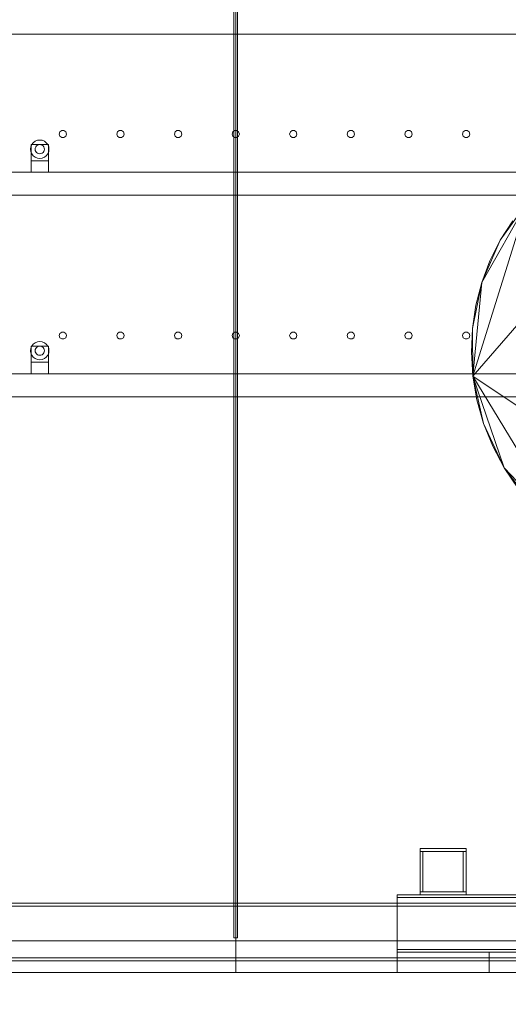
# Model space of a CAD drawing. Header units: millimetres. Extents: x -2233 to 65662, y -50530 to 6847.
# Tile 756 of 802: x 53086 to 53934, y -55 to 1655. Entities that reach past the tile are written whole.
import ezdxf

# ---------------------------------------------------------------- set-up
doc = ezdxf.new("R2010")
doc.units = ezdxf.units.MM
for name, color, linetype, lineweight in [('COTAS_O', 1, 'Continuous', 0), ('COTAS_P', 1, 'Continuous', 0), ('lateral_secador', 7, 'Continuous', 0)]:
    doc.layers.add(name, color=color, linetype=linetype, lineweight=lineweight)
doc.dimstyles.new('R19_100', dxfattribs={"dimtxt": 250, "dimasz": 150, "dimexe": 150, "dimexo": 80, "dimgap": 100, "dimtad": 1, "dimtih": 1, "dimtoh": 1, "dimdsep": 46, "dimcen": 0.09, "dimadec": 0, "dimazin": 0, "dimtfac": 1, "dimtdec": 4, "dimtofl": 0, "dimtmove": 0, "dimatfit": 3, "dimfxl": 1, "dimtolj": 1, "dimtzin": 0, "dimarcsym": 0})

# ---------------------------------------------------------------- blocks, each defined once
blk = doc.blocks.new('DIM_R32_24')
at = {"layer": 'COTAS_O'}
for p, q in [((40461.1, 0), (40461.1, -900)), ((60461.1, 0), (60461.1, -900)), ((40461.1, -900), (40611.1, -855)), ((60461.1, -900), (60311.1, -855)), ((40461.1, -900), (60461.1, -900)), ((40461.1, -900), (40611.1, -945)), ((60461.1, -900), (60311.1, -945))]:
    blk.add_line(p, q, dxfattribs=at)
blk.add_text('20000 O', height=250, dxfattribs=at).set_placement((50461.1, -800))
blk = doc.blocks.new('DIM_R32_26')
at = {"layer": 'COTAS_P'}
for p, q in [((112.7, 0), (112.7, -2500)), ((65298.1, 0), (65298.1, -2500)), ((112.7, -2500), (262.7, -2455)), ((65298.1, -2500), (65148.1, -2455)), ((112.7, -2500), (65298.1, -2500)), ((112.7, -2500), (262.7, -2545)), ((65298.1, -2500), (65148.1, -2545))]:
    blk.add_line(p, q, dxfattribs=at)
blk.add_text('65185.39 P', height=250, dxfattribs=at).set_placement((32705.4, -2400))

msp = doc.modelspace()

# ---------------------------------------------------------------- linework, layer by layer
at = {"layer": 'lateral_secador'}
for p, q in [((53458.134, 2925), (53458.134, 60)), ((53461.134, 0), (53461.134, 2925)), ((53464.134, 60), (53464.134, 2925)), ((40811.134, 1630), (60111.134, 1630)), ((53155.997, 1460.082), (53154.784, 1456.35)), ((53154.784, 1456.35), (53155.997, 1452.618)), ((53159.172, 1462.389), (53155.997, 1460.082)), ((53163.096, 1462.389), (53159.172, 1462.389)), ((53166.271, 1460.082), (53163.096, 1462.389)), ((53167.484, 1456.35), (53166.271, 1460.082)), ((53166.271, 1452.618), (53167.484, 1456.35)), ((53255.997, 1460.082), (53254.784, 1456.35)), ((53254.784, 1456.35), (53255.997, 1452.618)), ((53259.172, 1462.389), (53255.997, 1460.082)), ((53263.096, 1462.389), (53259.172, 1462.389)), ((53266.271, 1460.082), (53263.096, 1462.389)), ((53267.484, 1456.35), (53266.271, 1460.082)), ((53266.271, 1452.618), (53267.484, 1456.35)), ((53355.997, 1460.082), (53354.784, 1456.35)), ((53354.784, 1456.35), (53355.997, 1452.618)), ((53359.172, 1462.389), (53355.997, 1460.082)), ((53363.096, 1462.389), (53359.172, 1462.389)), ((53366.271, 1460.082), (53363.096, 1462.389)), ((53367.484, 1456.35), (53366.271, 1460.082)), ((53366.271, 1452.618), (53367.484, 1456.35)), ((53455.997, 1460.082), (53454.784, 1456.35)), ((53454.784, 1456.35), (53455.997, 1452.618)), ((53459.172, 1462.389), (53455.997, 1460.082)), ((53463.096, 1462.389), (53459.172, 1462.389)), ((53466.271, 1460.082), (53463.096, 1462.389)), ((53467.484, 1456.35), (53466.271, 1460.082)), ((53466.271, 1452.618), (53467.484, 1456.35)), ((53555.997, 1460.082), (53554.784, 1456.35)), ((53554.784, 1456.35), (53555.997, 1452.618)), ((53559.172, 1462.389), (53555.997, 1460.082)), ((53563.096, 1462.389), (53559.172, 1462.389)), ((53566.271, 1460.082), (53563.096, 1462.389)), ((53567.484, 1456.35), (53566.271, 1460.082)), ((53566.271, 1452.618), (53567.484, 1456.35)), ((53655.997, 1460.082), (53654.784, 1456.35)), ((53654.784, 1456.35), (53655.997, 1452.618)), ((53659.172, 1462.389), (53655.997, 1460.082)), ((53663.096, 1462.389), (53659.172, 1462.389)), ((53666.271, 1460.082), (53663.096, 1462.389)), ((53667.484, 1456.35), (53666.271, 1460.082)), ((53666.271, 1452.618), (53667.484, 1456.35)), ((53755.997, 1460.082), (53754.784, 1456.35)), ((53754.784, 1456.35), (53755.997, 1452.618)), ((53759.172, 1462.389), (53755.997, 1460.082)), ((53763.096, 1462.389), (53759.172, 1462.389)), ((53766.271, 1460.082), (53763.096, 1462.389)), ((53767.484, 1456.35), (53766.271, 1460.082)), ((53766.271, 1452.618), (53767.484, 1456.35)), ((53855.997, 1460.082), (53854.784, 1456.35)), ((53854.784, 1456.35), (53855.997, 1452.618)), ((53859.172, 1462.389), (53855.997, 1460.082)), ((53863.096, 1462.389), (53859.172, 1462.389)), ((53866.271, 1460.082), (53863.096, 1462.389)), ((53867.484, 1456.35), (53866.271, 1460.082)), ((53866.271, 1452.618), (53867.484, 1456.35)), ((53872.765, 1035.68), (54235.915, 1456.166)), ((53107.277, 1438), (53105.679, 1434.141)), ((53106.134, 1438), (53136.134, 1438)), ((53106.134, 1438), (53106.134, 1410)), ((53109.82, 1441.314), (53107.277, 1438)), ((53113.134, 1443.856), (53109.82, 1441.314)), ((53116.993, 1445.455), (53113.134, 1443.856)), ((53117.134, 1436.928), (53115.477, 1435.657)), ((53121.134, 1446), (53116.993, 1445.455)), ((53119.063, 1437.727), (53117.134, 1436.928)), ((53121.134, 1438), (53119.063, 1437.727)), ((53125.275, 1445.455), (53121.134, 1446)), ((53123.204, 1437.727), (53121.134, 1438)), ((53125.134, 1436.928), (53123.204, 1437.727)), ((53126.791, 1435.657), (53125.134, 1436.928)), ((53129.134, 1443.856), (53125.275, 1445.455)), ((53132.448, 1441.314), (53129.134, 1443.856)), ((53134.99, 1438), (53132.448, 1441.314)), ((53136.589, 1434.141), (53134.99, 1438)), ((53136.134, 1410), (53136.134, 1438)), ((53155.997, 1452.618), (53159.172, 1450.311)), ((53159.172, 1450.311), (53163.096, 1450.311)), ((53163.096, 1450.311), (53166.271, 1452.618)), ((53255.997, 1452.618), (53259.172, 1450.311)), ((53259.172, 1450.311), (53263.096, 1450.311)), ((53263.096, 1450.311), (53266.271, 1452.618)), ((53355.997, 1452.618), (53359.172, 1450.311)), ((53359.172, 1450.311), (53363.096, 1450.311)), ((53363.096, 1450.311), (53366.271, 1452.618)), ((53455.997, 1452.618), (53459.172, 1450.311)), ((53459.172, 1450.311), (53463.096, 1450.311)), ((53463.096, 1450.311), (53466.271, 1452.618)), ((53555.997, 1452.618), (53559.172, 1450.311)), ((53559.172, 1450.311), (53563.096, 1450.311)), ((53563.096, 1450.311), (53566.271, 1452.618)), ((53655.997, 1452.618), (53659.172, 1450.311)), ((53659.172, 1450.311), (53663.096, 1450.311)), ((53663.096, 1450.311), (53666.271, 1452.618)), ((53755.997, 1452.618), (53759.172, 1450.311)), ((53759.172, 1450.311), (53763.096, 1450.311)), ((53763.096, 1450.311), (53766.271, 1452.618)), ((53855.997, 1452.618), (53859.172, 1450.311)), ((53859.172, 1450.311), (53863.096, 1450.311)), ((53863.096, 1450.311), (53866.271, 1452.618)), ((53105.679, 1434.141), (53105.134, 1430)), ((53105.134, 1430), (53105.679, 1425.859)), ((53105.679, 1425.859), (53107.277, 1422)), ((53107.277, 1422), (53109.82, 1418.686)), ((53113.406, 1432.071), (53113.134, 1430)), ((53113.134, 1430), (53113.406, 1427.929)), ((53114.206, 1434), (53113.406, 1432.071)), ((53113.406, 1427.929), (53114.206, 1426)), ((53115.477, 1435.657), (53114.206, 1434)), ((53114.206, 1426), (53115.477, 1424.343)), ((53115.477, 1424.343), (53117.134, 1423.072)), ((53117.134, 1423.072), (53119.063, 1422.273)), ((53119.063, 1422.273), (53121.134, 1422)), ((53121.134, 1422), (53123.204, 1422.273)), ((53123.204, 1422.273), (53125.134, 1423.072)), ((53125.134, 1423.072), (53126.791, 1424.343)), ((53128.062, 1434), (53126.791, 1435.657)), ((53126.791, 1424.343), (53128.062, 1426)), ((53128.861, 1432.071), (53128.062, 1434)), ((53128.062, 1426), (53128.861, 1427.929)), ((53129.134, 1430), (53128.861, 1432.071)), ((53128.861, 1427.929), (53129.134, 1430)), ((53132.448, 1418.686), (53134.99, 1422)), ((53134.99, 1422), (53136.589, 1425.859)), ((53137.134, 1430), (53136.589, 1434.141)), ((53136.589, 1425.859), (53137.134, 1430)), ((53106.134, 1410), (53136.134, 1410)), ((53106.134, 1410), (53106.134, 1390)), ((53109.82, 1418.686), (53113.134, 1416.144)), ((53113.134, 1416.144), (53116.993, 1414.545)), ((53116.993, 1414.545), (53121.134, 1414)), ((53121.134, 1414), (53125.275, 1414.545)), ((53125.275, 1414.545), (53129.134, 1416.144)), ((53129.134, 1416.144), (53132.448, 1418.686)), ((53136.134, 1390), (53136.134, 1410)), ((40811.134, 1390), (60111.134, 1390)), ((53106.134, 1390), (53136.134, 1390)), ((40811.134, 1350), (60111.134, 1350)), ((53872.765, 1035.68), (53966.602, 1336.003)), ((53888.133, 1198.403), (53966.602, 1336.003)), ((53920.36, 1271.933), (53966.602, 1336.003)), ((53941.873, 1305.324), (53920.36, 1271.933)), ((53888.133, 1198.403), (53920.36, 1271.933)), ((53920.36, 1271.933), (53902.359, 1236.168)), ((53902.359, 1236.168), (53888.133, 1198.403)), ((53871.852, 1118.494), (53888.133, 1198.403)), ((53872.765, 1035.68), (53888.133, 1198.403)), ((53888.133, 1198.403), (53877.904, 1159.036)), ((53877.904, 1159.036), (53871.852, 1118.494)), ((53159.172, 1112.389), (53155.997, 1110.082)), ((53163.096, 1112.389), (53159.172, 1112.389)), ((53166.271, 1110.082), (53163.096, 1112.389)), ((53259.172, 1112.389), (53255.997, 1110.082)), ((53263.096, 1112.389), (53259.172, 1112.389)), ((53266.271, 1110.082), (53263.096, 1112.389)), ((53359.172, 1112.389), (53355.997, 1110.082)), ((53363.096, 1112.389), (53359.172, 1112.389)), ((53366.271, 1110.082), (53363.096, 1112.389)), ((53459.172, 1112.389), (53455.997, 1110.082)), ((53463.096, 1112.389), (53459.172, 1112.389)), ((53466.271, 1110.082), (53463.096, 1112.389)), ((53559.172, 1112.389), (53555.997, 1110.082)), ((53563.096, 1112.389), (53559.172, 1112.389)), ((53566.271, 1110.082), (53563.096, 1112.389)), ((53659.172, 1112.389), (53655.997, 1110.082)), ((53663.096, 1112.389), (53659.172, 1112.389)), ((53666.271, 1110.082), (53663.096, 1112.389)), ((53759.172, 1112.389), (53755.997, 1110.082)), ((53763.096, 1112.389), (53759.172, 1112.389)), ((53766.271, 1110.082), (53763.096, 1112.389)), ((53859.172, 1112.389), (53855.997, 1110.082)), ((53863.096, 1112.389), (53859.172, 1112.389)), ((53866.271, 1110.082), (53863.096, 1112.389)), ((53871.852, 1118.494), (53870.109, 1077.222)), ((53872.765, 1035.68), (53871.852, 1118.494)), ((53116.993, 1095.455), (53113.134, 1093.856)), ((53121.134, 1096), (53116.993, 1095.455)), ((53125.275, 1095.455), (53121.134, 1096)), ((53129.134, 1093.856), (53125.275, 1095.455)), ((53155.997, 1110.082), (53154.784, 1106.35)), ((53154.784, 1106.35), (53155.997, 1102.618)), ((53155.997, 1102.618), (53159.172, 1100.311)), ((53159.172, 1100.311), (53163.096, 1100.311)), ((53163.096, 1100.311), (53166.271, 1102.618)), ((53167.484, 1106.35), (53166.271, 1110.082)), ((53166.271, 1102.618), (53167.484, 1106.35)), ((53255.997, 1110.082), (53254.784, 1106.35)), ((53254.784, 1106.35), (53255.997, 1102.618)), ((53255.997, 1102.618), (53259.172, 1100.311)), ((53259.172, 1100.311), (53263.096, 1100.311)), ((53263.096, 1100.311), (53266.271, 1102.618)), ((53267.484, 1106.35), (53266.271, 1110.082)), ((53266.271, 1102.618), (53267.484, 1106.35)), ((53355.997, 1110.082), (53354.784, 1106.35)), ((53354.784, 1106.35), (53355.997, 1102.618)), ((53355.997, 1102.618), (53359.172, 1100.311)), ((53359.172, 1100.311), (53363.096, 1100.311)), ((53363.096, 1100.311), (53366.271, 1102.618)), ((53367.484, 1106.35), (53366.271, 1110.082)), ((53366.271, 1102.618), (53367.484, 1106.35)), ((53455.997, 1110.082), (53454.784, 1106.35)), ((53454.784, 1106.35), (53455.997, 1102.618)), ((53455.997, 1102.618), (53459.172, 1100.311)), ((53459.172, 1100.311), (53463.096, 1100.311)), ((53463.096, 1100.311), (53466.271, 1102.618)), ((53467.484, 1106.35), (53466.271, 1110.082)), ((53466.271, 1102.618), (53467.484, 1106.35)), ((53555.997, 1110.082), (53554.784, 1106.35)), ((53554.784, 1106.35), (53555.997, 1102.618)), ((53555.997, 1102.618), (53559.172, 1100.311)), ((53559.172, 1100.311), (53563.096, 1100.311)), ((53563.096, 1100.311), (53566.271, 1102.618)), ((53567.484, 1106.35), (53566.271, 1110.082)), ((53566.271, 1102.618), (53567.484, 1106.35)), ((53655.997, 1110.082), (53654.784, 1106.35)), ((53654.784, 1106.35), (53655.997, 1102.618)), ((53655.997, 1102.618), (53659.172, 1100.311)), ((53659.172, 1100.311), (53663.096, 1100.311)), ((53663.096, 1100.311), (53666.271, 1102.618)), ((53667.484, 1106.35), (53666.271, 1110.082)), ((53666.271, 1102.618), (53667.484, 1106.35)), ((53755.997, 1110.082), (53754.784, 1106.35)), ((53754.784, 1106.35), (53755.997, 1102.618)), ((53755.997, 1102.618), (53759.172, 1100.311)), ((53759.172, 1100.311), (53763.096, 1100.311)), ((53763.096, 1100.311), (53766.271, 1102.618)), ((53767.484, 1106.35), (53766.271, 1110.082)), ((53766.271, 1102.618), (53767.484, 1106.35)), ((53855.997, 1110.082), (53854.784, 1106.35)), ((53854.784, 1106.35), (53855.997, 1102.618)), ((53855.997, 1102.618), (53859.172, 1100.311)), ((53859.172, 1100.311), (53863.096, 1100.311)), ((53863.096, 1100.311), (53866.271, 1102.618)), ((53867.484, 1106.35), (53866.271, 1110.082)), ((53866.271, 1102.618), (53867.484, 1106.35)), ((53105.679, 1084.141), (53105.134, 1080)), ((53105.134, 1080), (53105.679, 1075.859)), ((53107.277, 1088), (53105.679, 1084.141)), ((53106.134, 1088), (53136.134, 1088)), ((53106.134, 1088), (53106.134, 1060)), ((53109.82, 1091.314), (53107.277, 1088)), ((53113.134, 1093.856), (53109.82, 1091.314)), ((53113.406, 1082.071), (53113.134, 1080)), ((53113.134, 1080), (53113.406, 1077.929)), ((53114.206, 1084), (53113.406, 1082.071)), ((53113.406, 1077.929), (53114.206, 1076)), ((53115.477, 1085.657), (53114.206, 1084)), ((53117.134, 1086.928), (53115.477, 1085.657)), ((53119.063, 1087.727), (53117.134, 1086.928)), ((53121.134, 1088), (53119.063, 1087.727)), ((53123.204, 1087.727), (53121.134, 1088)), ((53125.134, 1086.928), (53123.204, 1087.727)), ((53126.791, 1085.657), (53125.134, 1086.928)), ((53128.062, 1084), (53126.791, 1085.657)), ((53128.861, 1082.071), (53128.062, 1084)), ((53128.062, 1076), (53128.861, 1077.929)), ((53129.134, 1080), (53128.861, 1082.071)), ((53128.861, 1077.929), (53129.134, 1080)), ((53132.448, 1091.314), (53129.134, 1093.856)), ((53134.99, 1088), (53132.448, 1091.314)), ((53136.589, 1084.141), (53134.99, 1088)), ((53136.134, 1060), (53136.134, 1088)), ((53137.134, 1080), (53136.589, 1084.141)), ((53136.589, 1075.859), (53137.134, 1080)), ((53105.679, 1075.859), (53107.277, 1072)), ((53107.277, 1072), (53109.82, 1068.686)), ((53109.82, 1068.686), (53113.134, 1066.144)), ((53113.134, 1066.144), (53116.993, 1064.545)), ((53114.206, 1076), (53115.477, 1074.343)), ((53115.477, 1074.343), (53117.134, 1073.072)), ((53116.993, 1064.545), (53121.134, 1064)), ((53117.134, 1073.072), (53119.063, 1072.273)), ((53119.063, 1072.273), (53121.134, 1072)), ((53121.134, 1072), (53123.204, 1072.273)), ((53121.134, 1064), (53125.275, 1064.545)), ((53123.204, 1072.273), (53125.134, 1073.072)), ((53125.134, 1073.072), (53126.791, 1074.343)), ((53125.275, 1064.545), (53129.134, 1066.144)), ((53126.791, 1074.343), (53128.062, 1076)), ((53129.134, 1066.144), (53132.448, 1068.686)), ((53132.448, 1068.686), (53134.99, 1072)), ((53134.99, 1072), (53136.589, 1075.859)), ((53870.109, 1077.222), (53872.765, 1035.68)), ((53106.134, 1060), (53136.134, 1060)), ((53106.134, 1060), (53106.134, 1040)), ((53136.134, 1040), (53136.134, 1060)), ((40811.134, 1040), (60111.134, 1040)), ((53106.134, 1040), (53136.134, 1040)), ((53891.361, 953.675), (53872.765, 1035.68)), ((53872.765, 1035.68), (53879.853, 994.34)), ((53927.329, 876.268), (53872.765, 1035.68)), ((54046.079, 749.72), (53872.765, 1035.68)), ((54394.572, 686.788), (53872.765, 1035.68)), ((40811.134, 1000), (60111.134, 1000)), ((53879.853, 994.34), (53891.361, 953.675)), ((53927.329, 876.268), (53891.361, 953.675)), ((53891.361, 953.675), (53907.226, 914.162)), ((53907.226, 914.162), (53927.329, 876.268)), ((53979.539, 807.145), (53927.329, 876.268)), ((53927.329, 876.268), (53951.506, 840.449)), ((54046.079, 749.72), (53927.329, 876.268)), ((53781.134, 215), (53861.134, 215)), ((53781.134, 215), (53781.134, 210)), ((53781.134, 210), (53861.134, 210)), ((53781.134, 210), (53786.134, 210)), ((53781.134, 210), (53781.134, 140)), ((53786.134, 140), (53786.134, 210)), ((53856.134, 210), (53861.134, 210)), ((53856.134, 210), (53856.134, 140)), ((53861.134, 210), (53861.134, 215)), ((53861.134, 140), (53861.134, 210)), ((53781.134, 140), (53861.134, 140)), ((53781.134, 140), (53781.134, 135)), ((53781.134, 140), (53786.134, 140)), ((53856.134, 140), (53861.134, 140)), ((53861.134, 135), (53861.134, 140)), ((40461.134, 120), (60461.134, 120)), ((53741.134, 135), (55231.134, 135)), ((53741.134, 135), (53741.134, 130)), ((53741.134, 130), (55231.134, 130)), ((53741.134, 130), (53741.134, 40)), ((53781.134, 135), (53861.134, 135)), ((40461.134, 115), (60461.134, 115)), ((40461.134, 55), (60461.134, 55)), ((53458.134, 60), (53464.134, 60)), ((53741.134, 40), (55231.134, 40)), ((53741.134, 40), (53741.134, 35)), ((53741.134, 35), (55231.134, 35)), ((53741.134, 35), (53901.134, 35)), ((53741.134, 35), (53741.134, 0)), ((53901.134, 0), (53901.134, 35)), ((40461.134, 25), (60461.134, 25)), ((40461.134, 20), (60461.134, 20)), ((40461.134, 0), (60461.134, 0)), ((52461.134, 0), (53461.134, 0)), ((53461.134, 0), (54036.134, 0)), ((53741.134, 0), (53901.134, 0))]:
    msp.add_line(p, q, dxfattribs=at)

# ---------------------------------------------------------------- dimensions: what is measured, and where the dimension line sits
at = {"layer": 'COTAS_O'}
dim = msp.add_aligned_dim(p1=(40461.134, 0), p2=(60461.134, 0), distance=-900, text='<> O', dimstyle='R19_100', dxfattribs=at)
dim.commit()
dim.dimension.update_dxf_attribs({"geometry": 'DIM_R32_24', "text_midpoint": (50461.134, -900)})
at = {"layer": 'COTAS_P'}
dim = msp.add_aligned_dim(p1=(112.7, 0), p2=(65298.0949, 0), distance=-2500, text='<> P', dimstyle='R19_100', dxfattribs=at)
dim.commit()
dim.dimension.update_dxf_attribs({"geometry": 'DIM_R32_26', "text_midpoint": (32705.3975, -2500)})

doc.saveas('drawing.dxf')
